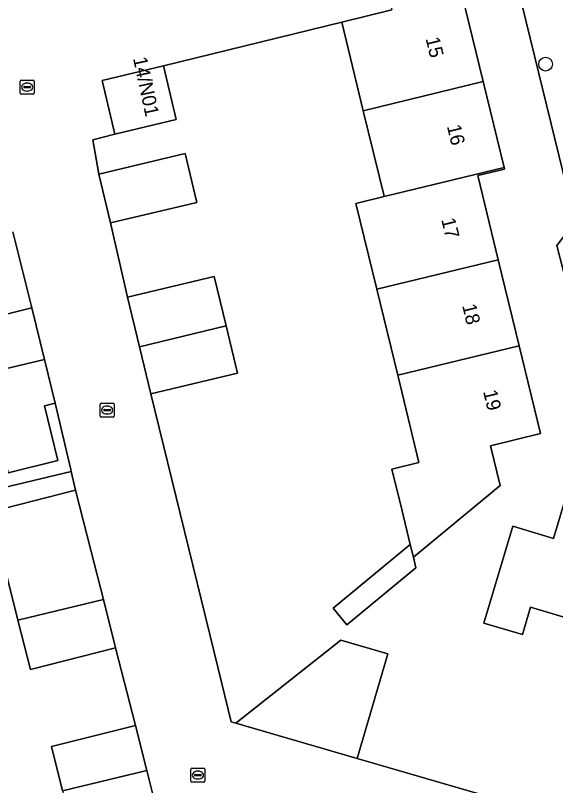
# Model space of a CAD drawing. Extents: x 158455 to 159797, y 387218 to 388672.
# Drawn here: x 159458.7 to 159497.2, y 388028.2 to 388083.2 of the extents above; entities that cross this region are included whole.
import ezdxf

# ---------------------------------------------------------------- set-up
doc = ezdxf.new("R2010")
doc.units = 0
for name, color, linetype in [('IMGEO_Boom', 7, 'Continuous'), ('IMGEO_Erf', 7, 'Continuous'), ('IMGEO_Kolk', 7, 'Continuous'), ('IMGEO_Muur', 7, 'Continuous'), ('IMGEO_Pand', 7, 'Continuous'), ('IMGEO_Pand_nummerreeks', 7, 'Continuous'), ('IMGEO_Rijbaan_lokaal_open', 7, 'Continuous'), ('IMGEO_Voetpad_open', 7, 'Continuous')]:
    doc.layers.add(name, color=color, linetype=linetype)

msp = doc.modelspace()

# ---------------------------------------------------------------- linework, layer by layer
at = {"layer": 'IMGEO_Boom'}
msp.add_circle((159496.533, 388079.68), 0.489, dxfattribs=at)
at = {"layer": 'IMGEO_Erf'}
for points in [[(159528.327, 388043.112), (159522.356, 388043.295), (159519.722, 388045.89), (159501.249, 388051.464), (159500, 388056.349), (159497.343, 388066.739), (159498.644, 388068.426), (159493.706, 388088.644)], [(159490.572, 388084.69), (159492.09, 388078.44), (159493.578, 388072.315), (159493.609, 388072.188), (159491.702, 388071.724), (159493.16, 388065.721), (159494.649, 388059.592), (159496.174, 388053.317), (159492.605, 388052.45), (159493.294, 388049.616), (159487.105, 388044.511), (159487.292, 388043.742), (159482.361, 388039.675), (159481.381, 388040.863), (159486.888, 388045.405), (159486.279, 388047.912), (159485.579, 388050.794), (159487.499, 388051.261), (159485.987, 388057.486), (159484.498, 388063.615), (159483.009, 388069.745), (159485.025, 388070.235), (159484.993, 388070.365), (159483.537, 388076.36), (159482.001, 388082.681), (159469.291, 388079.569), (159470.21, 388075.73), (159465.832, 388074.682), (159464.257, 388074.278), (159464.68, 388071.828), (159470.829, 388073.3), (159471.662, 388069.821), (159465.513, 388068.349), (159466.735, 388063.06), (159472.919, 388064.54), (159473.765, 388061.006), (159474.574, 388057.627), (159468.39, 388056.147), (159473.192, 388036.572), (159474.128, 388032.756), (159474.45, 388032.663), (159481.941, 388038.588), (159485.276, 388037.617), (159483.101, 388030.145), (159492.52, 388027.404)], [(159453.785, 388060.776), (159459.911, 388062.285), (159458.561, 388067.712)], [(159446.693, 388046.799), (159462.725, 388050.606), (159462.688, 388050.765), (159461.585, 388055.488), (159460.814, 388055.298), (159461.773, 388051.405), (159458.232, 388050.533)], [(159500, 388039.59), (159495.466, 388040.945), (159494.879, 388038.981), (159492.129, 388039.804), (159494.194, 388046.708), (159497.082, 388045.845), (159498.105, 388049.263)], [(159462.109, 388027.84), (159461.314, 388030.992), (159467.291, 388032.499), (159465.883, 388038.035), (159459.81, 388036.497), (159458.922, 388040.001), (159458.071, 388043.363)]]:
    msp.add_lwpolyline(points, dxfattribs=at)
at = {"layer": 'IMGEO_Kolk'}
for p, q in [((159459.075, 388077.617), (159459.075, 388078.469)), ((159459.15, 388078.543), (159460.002, 388078.543)), ((159459.563, 388078.323), (159459.588, 388078.323)), ((159460.076, 388078.469), (159460.076, 388077.617)), ((159459.334, 388078.037), (159459.334, 388078.049)), ((159459.772, 388078), (159459.374, 388078)), ((159459.377, 388078.086), (159459.775, 388078.086)), ((159459.586, 388077.763), (159459.561, 388077.763)), ((159459.818, 388078.049), (159459.818, 388078.037)), ((159460.002, 388077.543), (159459.15, 388077.543)), ((159464.778, 388054.574), (159464.778, 388055.426)), ((159464.853, 388055.5), (159465.705, 388055.5)), ((159465.266, 388055.28), (159465.291, 388055.28)), ((159465.779, 388055.426), (159465.779, 388054.574)), ((159465.037, 388054.994), (159465.037, 388055.006)), ((159465.475, 388054.957), (159465.077, 388054.957)), ((159465.08, 388055.043), (159465.478, 388055.043)), ((159465.289, 388054.72), (159465.264, 388054.72)), ((159465.521, 388055.006), (159465.521, 388054.994)), ((159465.705, 388054.5), (159464.853, 388054.5)), ((159471.248, 388028.532), (159471.248, 388029.384)), ((159471.323, 388029.458), (159472.175, 388029.458)), ((159472.249, 388029.384), (159472.249, 388028.532)), ((159471.507, 388028.952), (159471.507, 388028.964)), ((159471.945, 388028.915), (159471.547, 388028.915)), ((159471.55, 388029.001), (159471.948, 388029.001)), ((159471.736, 388029.238), (159471.761, 388029.238)), ((159471.991, 388028.964), (159471.991, 388028.952)), ((159472.175, 388028.458), (159471.323, 388028.458)), ((159471.759, 388028.678), (159471.734, 388028.678))]:
    msp.add_line(p, q, dxfattribs=at)
for points in [[(159459.075, 388077.617), (159459.075, 388078.469)], [(159459.15, 388078.543), (159460.002, 388078.543)], [(159460.076, 388078.469), (159460.076, 388077.617)], [(159460.002, 388077.543), (159459.15, 388077.543)], [(159464.778, 388054.574), (159464.778, 388055.426)], [(159464.853, 388055.5), (159465.705, 388055.5)], [(159465.779, 388055.426), (159465.779, 388054.574)], [(159465.705, 388054.5), (159464.853, 388054.5)], [(159471.248, 388028.532), (159471.248, 388029.384)], [(159471.323, 388029.458), (159472.175, 388029.458)], [(159472.249, 388029.384), (159472.249, 388028.532)], [(159472.175, 388028.458), (159471.323, 388028.458)]]:
    msp.add_lwpolyline(points, dxfattribs=at)
for centre, radius, start, end in [((159459.152, 388078.467), 0.0765, 91.552, 178.448), ((159459.152, 388078.467), 0.0765, 91.552, 178.448), ((159460, 388078.467), 0.0765, 1.552, 88.448), ((159460, 388078.467), 0.0765, 1.552, 88.448), ((159459.374, 388078.046), 0.0403, 85.8775, 175.7526), ((159459.371, 388078.036), 0.0366, 178.938, 274.7102), ((159459.775, 388078.043), 0.043, 264.8664, 352.4533), ((159459.779, 388078.048), 0.0386, 1.7309, 96.639), ((159459.152, 388077.619), 0.0765, 181.552, 268.448), ((159459.152, 388077.619), 0.0765, 181.552, 268.448), ((159460, 388077.619), 0.0765, 271.552, 358.448), ((159460, 388077.619), 0.0765, 271.552, 358.448), ((159464.855, 388055.424), 0.0765, 91.552, 178.448), ((159464.855, 388055.424), 0.0765, 91.552, 178.448), ((159465.703, 388055.424), 0.0765, 1.552, 88.448), ((159465.703, 388055.424), 0.0765, 1.552, 88.448), ((159465.077, 388055.003), 0.0403, 85.8775, 175.7526), ((159465.074, 388054.993), 0.0366, 178.938, 274.7102), ((159465.478, 388055), 0.043, 264.8664, 352.4533), ((159465.482, 388055.005), 0.0386, 1.7309, 96.639), ((159464.855, 388054.576), 0.0765, 181.552, 268.448), ((159464.855, 388054.576), 0.0765, 181.552, 268.448), ((159465.703, 388054.576), 0.0765, 271.552, 358.448), ((159465.703, 388054.576), 0.0765, 271.552, 358.448), ((159471.325, 388029.382), 0.0765, 91.552, 178.448), ((159471.325, 388029.382), 0.0765, 91.552, 178.448), ((159472.173, 388029.382), 0.0765, 1.552, 88.448), ((159472.173, 388029.382), 0.0765, 1.552, 88.448), ((159471.547, 388028.961), 0.0403, 85.8775, 175.7526), ((159471.544, 388028.951), 0.0366, 178.938, 274.7102), ((159471.948, 388028.958), 0.043, 264.8664, 352.4533), ((159471.952, 388028.963), 0.0386, 1.7309, 96.639), ((159471.325, 388028.534), 0.0765, 181.552, 268.448), ((159471.325, 388028.534), 0.0765, 181.552, 268.448), ((159472.173, 388028.534), 0.0765, 271.552, 358.448), ((159472.173, 388028.534), 0.0765, 271.552, 358.448)]:
    msp.add_arc(centre, radius, start, end, dxfattribs=at)
for centre, major_axis, ratio, start_param, end_param in [((159459.562, 388078.043), (-0.387, 0.002), 0.722429, 4.712389, 7.853982), ((159459.587, 388078.043), (-0.39, 0.002), 0.717154, 1.570796, 4.712389), ((159465.265, 388055), (-0.387, 0.002), 0.722429, 4.712389, 7.853982), ((159465.29, 388055), (-0.39, 0.002), 0.717154, 1.570796, 4.712389), ((159471.735, 388028.958), (-0.387, 0.002), 0.722429, 4.712389, 7.853982), ((159471.76, 388028.958), (-0.39, 0.002), 0.717154, 1.570796, 4.712389)]:
    msp.add_ellipse(centre, major_axis=major_axis, ratio=ratio, start_param=start_param, end_param=end_param, dxfattribs=at)
at = {"layer": 'IMGEO_Muur'}
for points in [[(159482.001, 388082.681), (159469.291, 388079.569)], [(159464.257, 388074.278), (159465.832, 388074.682)], [(159465.513, 388068.349), (159466.735, 388063.06)], [(159461.585, 388055.488), (159462.688, 388050.765)], [(159465.883, 388038.035), (159467.291, 388032.499)], [(159483.101, 388030.145), (159492.52, 388027.404)]]:
    msp.add_lwpolyline(points, dxfattribs=at)
at = {"layer": 'IMGEO_Pand'}
for points in [[(159483.537, 388076.36), (159492.09, 388078.44), (159490.572, 388084.69), (159492.582, 388085.178), (159491.864, 388088.133), (159484.864, 388086.432), (159485.565, 388083.547), (159482.001, 388082.681)], [(159465.832, 388074.682), (159470.21, 388075.73), (159469.291, 388079.569), (159464.913, 388078.521)], [(159492.09, 388078.44), (159483.537, 388076.36), (159484.993, 388070.365), (159485.025, 388070.235), (159493.578, 388072.315)], [(159464.68, 388071.828), (159465.513, 388068.349), (159471.662, 388069.821), (159470.829, 388073.3)], [(159491.702, 388071.724), (159493.609, 388072.188), (159493.578, 388072.315), (159485.025, 388070.235), (159483.009, 388069.745), (159484.498, 388063.615), (159493.16, 388065.721)], [(159493.16, 388065.721), (159484.498, 388063.615), (159485.987, 388057.486), (159494.649, 388059.592)], [(159473.765, 388061.006), (159472.919, 388064.54), (159466.735, 388063.06), (159467.586, 388059.503)], [(159454.676, 388057.159), (159460.815, 388058.615), (159459.911, 388062.285), (159453.785, 388060.776)], [(159473.765, 388061.006), (159467.586, 388059.503), (159468.39, 388056.147), (159474.574, 388057.627)], [(159492.605, 388052.45), (159496.174, 388053.317), (159494.649, 388059.592), (159485.987, 388057.486), (159487.499, 388051.261), (159485.579, 388050.794), (159486.279, 388047.912), (159486.888, 388045.405), (159487.105, 388044.511), (159493.294, 388049.616)], [(159460.815, 388058.615), (159454.676, 388057.159), (159455.459, 388053.979), (159457.273, 388054.426), (159458.232, 388050.533), (159461.773, 388051.405), (159460.814, 388055.298), (159461.585, 388055.488)], [(159458.922, 388040.001), (159465.01, 388041.481), (159464.144, 388044.901), (159463.035, 388049.28), (159456.962, 388047.742), (159458.071, 388043.363)], [(159504.285, 388047.415), (159500, 388048.697), (159498.105, 388049.263), (159497.082, 388045.845), (159494.194, 388046.708), (159492.129, 388039.804), (159494.879, 388038.981), (159495.466, 388040.945), (159500, 388039.59), (159501.783, 388039.057)], [(159487.105, 388044.511), (159486.888, 388045.405), (159481.381, 388040.863), (159482.361, 388039.675), (159487.292, 388043.742)], [(159458.922, 388040.001), (159459.81, 388036.497), (159465.883, 388038.035), (159465.01, 388041.481)], [(159474.45, 388032.663), (159483.101, 388030.145), (159485.276, 388037.617), (159481.941, 388038.588)], [(159462.109, 388027.84), (159468.1, 388029.294), (159467.291, 388032.499), (159461.314, 388030.992)], [(159462.109, 388027.84), (159462.999, 388024.313), (159463.692, 388021.566), (159469.66, 388023.11), (159468.1, 388029.294)]]:
    msp.add_lwpolyline(points, close=True, dxfattribs=at)
at = {"layer": 'IMGEO_Rijbaan_lokaal_open'}
for points in [[(159493.978, 388099.305), (159493.934, 388099.495), (159492.436, 388099.115), (159492.675, 388098.079), (159491.215, 388095.575), (159490.232, 388095.339), (159491.048, 388091.932), (159491.864, 388088.133), (159493.706, 388088.644), (159498.644, 388068.426), (159497.343, 388066.739), (159500, 388056.349), (159501.249, 388051.464), (159519.722, 388045.89), (159522.356, 388043.295), (159528.327, 388043.112)], [(159492.52, 388027.404), (159483.101, 388030.145), (159474.45, 388032.663), (159474.128, 388032.756), (159473.192, 388036.572), (159468.39, 388056.147), (159467.586, 388059.503), (159466.735, 388063.06), (159465.513, 388068.349), (159464.68, 388071.828), (159464.257, 388074.278), (159465.832, 388074.682), (159464.913, 388078.521), (159469.291, 388079.569), (159482.001, 388082.681), (159485.565, 388083.547)], [(159458.561, 388067.712), (159459.911, 388062.285), (159460.815, 388058.615), (159461.585, 388055.488), (159462.688, 388050.765), (159462.725, 388050.606), (159463.035, 388049.28), (159464.144, 388044.901), (159465.01, 388041.481), (159465.883, 388038.035), (159467.291, 388032.499), (159468.1, 388029.294), (159469.66, 388023.11)]]:
    msp.add_lwpolyline(points, dxfattribs=at)
at = {"layer": 'IMGEO_Voetpad_open'}
msp.add_lwpolyline([(159447.044, 388045.541), (159450.822, 388046.457), (159456.962, 388047.742), (159463.035, 388049.28), (159462.725, 388050.606), (159446.693, 388046.799), (159439.23, 388045.027), (159430.095, 388042.806), (159430.461, 388041.3), (159435.188, 388042.449), (159435.139, 388042.653)], close=True, dxfattribs=at)

# ---------------------------------------------------------------- texts
at = {"layer": 'IMGEO_Pand_nummerreeks'}
for s, rotation, p in [('15', 283.6539, (159487.97, 388081.505)), ('14/N01', 282.1549, (159467.119, 388080.096)), ('16', 283.6534, (159489.489, 388075.254)), ('17', 283.6534, (159489.086, 388068.597)), ('18', 283.6555, (159490.577, 388062.458)), ('19', 283.6534, (159492.068, 388056.325))]:
    msp.add_text(s, height=1, rotation=rotation, dxfattribs=at).set_placement(p)

doc.saveas('drawing.dxf')
